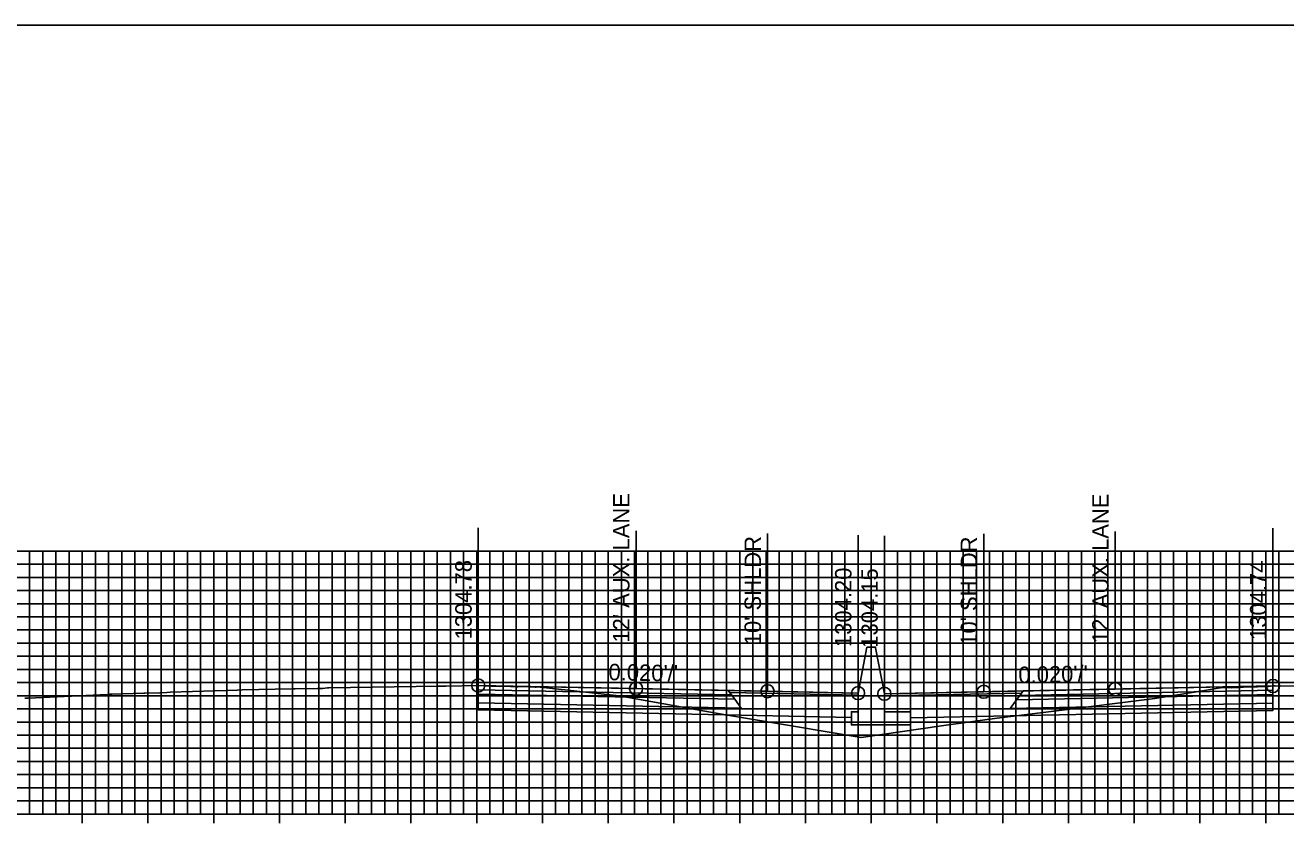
# Model space of a CAD drawing. Extents: x 674939 to 678919, y 750652 to 765176.
# Drawn here: x 678674.2 to 678770.1, y 754071.5 to 754132.6 of the extents above; entities that cross this region are included whole.
import ezdxf

# ---------------------------------------------------------------- set-up
doc = ezdxf.new("R2010")
doc.units = 0
for name, color, linetype in [('Level 10', 7, 'Continuous'), ('Level 17', 7, 'Continuous'), ('Level 18', 7, 'Continuous'), ('Level 19', 7, 'Continuous'), ('Level 20', 7, 'Continuous'), ('Level 22', 7, 'Continuous'), ('Level 23', 7, 'Continuous'), ('Level 4', 7, 'Continuous'), ('Level 8', 7, 'Continuous')]:
    doc.layers.add(name, color=color, linetype=linetype)

msp = doc.modelspace()

# ---------------------------------------------------------------- linework, layer by layer
at = {"layer": 'Level 10'}
msp.add_lwpolyline([(678674.16, 754081.354), (678674.226, 754081.365), (678674.241, 754081.368), (678674.429, 754081.376), (678680.454, 754081.652), (678680.63, 754081.66), (678680.771, 754081.664), (678683.218, 754081.741), (678683.3, 754081.742), (678684.429, 754081.765), (678684.46, 754081.768), (678684.955, 754081.807), (678684.971, 754081.809), (678685.23, 754081.829), (678690.311, 754081.983), (678690.701, 754081.994), (678694.465, 754082.064), (678694.737, 754082.069), (678696.431, 754082.096), (678696.806, 754082.1), (678697.183, 754082.142), (678697.289, 754082.147), (678705.568, 754082.275), (678706.184, 754082.285), (678708.631, 754082.332), (678708.633, 754082.332), (678708.65, 754082.331), (678708.696, 754082.329), (678709.619, 754082.272), (678709.678, 754082.271), (678710.242, 754082.262), (678710.619, 754082.283), (678711.56, 754082.235), (678711.654, 754082.234), (678712.031, 754082.243), (678712.972, 754082.21), (678713.031, 754082.207), (678713.034, 754082.208), (678713.1, 754082.228), (678713.61, 754082.17), (678719.372, 754081.542), (678725.872, 754080.384), (678727.766, 754080.054), (678730.193, 754079.647), (678737.761, 754078.367), (678743.886, 754079.266), (678747.916, 754079.81), (678752.422, 754080.379), (678760.096, 754081.337), (678763.89, 754081.954), (678765.065, 754082.149), (678765.106, 754082.141), (678765.616, 754082.173), (678765.895, 754082.163), (678766.498, 754082.185), (678767.196, 754082.218), (678767.476, 754082.21), (678767.898, 754082.222), (678768.736, 754082.257), (678768.886, 754082.266), (678769.088, 754082.293), (678769.165, 754082.303), (678769.257, 754082.308), (678772.472, 754082.252)], dxfattribs=at)
at = {"layer": 'Level 17'}
for points in [[(678738.203, 754085.254), (678737.533, 754081.754)], [(678738.863, 754085.202), (678738.863, 754085.254), (678738.203, 754085.254), (678738.203, 754085.254)], [(678738.863, 754085.202), (678739.533, 754081.702)], [(678737.533, 754081.754), (678737.533, 754080.327), (678737.033, 754080.327), (678737.033, 754079.327), (678741.533, 754079.327), (678741.533, 754080.327), (678739.533, 754080.327), (678739.533, 754081.702)]]:
    msp.add_lwpolyline(points, dxfattribs=at)
at = {"layer": 'Level 18'}
for points in [[(678737.533, 754081.754), (678730.65, 754081.891), (678720.65, 754082.091), (678708.65, 754082.331)], [(678769.088, 754082.293), (678757.088, 754082.053), (678747.088, 754081.853), (678739.533, 754081.702)]]:
    msp.add_lwpolyline(points, dxfattribs=at)
for points in [[(678708.65, 754082.331), (678708.65, 754082.001), (678727.9, 754081.616), (678727.65, 754081.951)], [(678727.65, 754081.951), (678737.533, 754081.754), (678737.537, 754081.596), (678727.769, 754081.791)], [(678749.969, 754081.753), (678739.533, 754081.544), (678739.533, 754081.702), (678750.088, 754081.913)], [(678769.088, 754082.293), (678769.088, 754081.963), (678749.838, 754081.578), (678750.088, 754081.913)]]:
    msp.add_lwpolyline(points, close=True, dxfattribs=at)
at = {"layer": 'Level 19'}
for points in [[(678708.65, 754082.001), (678708.65, 754081.671), (678728.15, 754081.281), (678727.9, 754081.616)], [(678769.088, 754081.963), (678769.088, 754081.633), (678749.588, 754081.243), (678749.838, 754081.578)], [(678708.65, 754081.671), (678708.65, 754081.011), (678728.65, 754080.611), (678728.15, 754081.281)], [(678769.088, 754081.633), (678769.088, 754080.973), (678749.088, 754080.573), (678749.588, 754081.243)]]:
    msp.add_lwpolyline(points, close=True, dxfattribs=at)
for points in [[(678708.65, 754081.011), (678708.65, 754080.471), (678728.65, 754080.071), (678737.033, 754079.904)], [(678769.088, 754080.973), (678769.088, 754080.433), (678749.088, 754080.033), (678741.533, 754079.882)]]:
    msp.add_lwpolyline(points, dxfattribs=at)
at = {"layer": 'Level 20'}
for p, q in [((678638.533, 754092.551), (678838.533, 754092.551)), ((678674.533, 754072.551), (678674.533, 754092.551)), ((678675.533, 754072.551), (678675.533, 754092.551)), ((678676.533, 754072.551), (678676.533, 754092.551)), ((678677.533, 754072.551), (678677.533, 754092.551)), ((678678.533, 754072.551), (678678.533, 754092.551)), ((678679.533, 754072.551), (678679.533, 754092.551)), ((678680.533, 754072.551), (678680.533, 754092.551)), ((678681.533, 754072.551), (678681.533, 754092.551)), ((678682.533, 754072.551), (678682.533, 754092.551)), ((678683.533, 754072.551), (678683.533, 754092.551)), ((678684.533, 754072.551), (678684.533, 754092.551)), ((678685.533, 754072.551), (678685.533, 754092.551)), ((678686.533, 754072.551), (678686.533, 754092.551)), ((678687.533, 754072.551), (678687.533, 754092.551)), ((678688.533, 754072.551), (678688.533, 754092.551)), ((678689.533, 754072.551), (678689.533, 754092.551)), ((678690.533, 754072.551), (678690.533, 754092.551)), ((678691.533, 754072.551), (678691.533, 754092.551)), ((678692.533, 754072.551), (678692.533, 754092.551)), ((678693.533, 754072.551), (678693.533, 754092.551)), ((678694.533, 754072.551), (678694.533, 754092.551)), ((678695.533, 754072.551), (678695.533, 754092.551)), ((678696.533, 754072.551), (678696.533, 754092.551)), ((678697.533, 754072.551), (678697.533, 754092.551)), ((678698.533, 754072.551), (678698.533, 754092.551)), ((678699.533, 754072.551), (678699.533, 754092.551)), ((678700.533, 754072.551), (678700.533, 754092.551)), ((678701.533, 754072.551), (678701.533, 754092.551)), ((678702.533, 754072.551), (678702.533, 754092.551)), ((678703.533, 754072.551), (678703.533, 754092.551)), ((678704.533, 754072.551), (678704.533, 754092.551)), ((678705.533, 754072.551), (678705.533, 754092.551)), ((678706.533, 754072.551), (678706.533, 754092.551)), ((678707.533, 754072.551), (678707.533, 754092.551)), ((678708.533, 754072.551), (678708.533, 754092.551)), ((678709.533, 754072.551), (678709.533, 754092.551)), ((678710.533, 754072.551), (678710.533, 754092.551)), ((678711.533, 754072.551), (678711.533, 754092.551)), ((678712.533, 754072.551), (678712.533, 754092.551)), ((678713.533, 754072.551), (678713.533, 754092.551)), ((678714.533, 754072.551), (678714.533, 754092.551)), ((678715.533, 754072.551), (678715.533, 754092.551)), ((678716.533, 754072.551), (678716.533, 754092.551)), ((678717.533, 754072.551), (678717.533, 754092.551)), ((678718.533, 754072.551), (678718.533, 754092.551)), ((678719.533, 754072.551), (678719.533, 754092.551)), ((678720.533, 754072.551), (678720.533, 754092.551)), ((678721.533, 754072.551), (678721.533, 754092.551)), ((678722.533, 754072.551), (678722.533, 754092.551)), ((678723.533, 754072.551), (678723.533, 754092.551)), ((678724.533, 754072.551), (678724.533, 754092.551)), ((678725.533, 754072.551), (678725.533, 754092.551)), ((678726.533, 754072.551), (678726.533, 754092.551)), ((678727.533, 754072.551), (678727.533, 754092.551)), ((678728.533, 754072.551), (678728.533, 754092.551)), ((678729.533, 754072.551), (678729.533, 754092.551)), ((678730.533, 754072.551), (678730.533, 754092.551)), ((678731.533, 754072.551), (678731.533, 754092.551)), ((678732.533, 754072.551), (678732.533, 754092.551)), ((678733.533, 754072.551), (678733.533, 754092.551)), ((678734.533, 754072.551), (678734.533, 754092.551)), ((678735.533, 754072.551), (678735.533, 754092.551)), ((678736.533, 754072.551), (678736.533, 754092.551)), ((678737.533, 754072.551), (678737.533, 754092.551)), ((678738.533, 754072.551), (678738.533, 754092.551)), ((678739.533, 754072.551), (678739.533, 754092.551)), ((678740.533, 754072.551), (678740.533, 754092.551)), ((678741.533, 754072.551), (678741.533, 754092.551)), ((678742.533, 754072.551), (678742.533, 754092.551)), ((678743.533, 754072.551), (678743.533, 754092.551)), ((678744.533, 754072.551), (678744.533, 754092.551)), ((678745.533, 754072.551), (678745.533, 754092.551)), ((678746.533, 754072.551), (678746.533, 754092.551)), ((678747.533, 754072.551), (678747.533, 754092.551)), ((678748.533, 754072.551), (678748.533, 754092.551)), ((678749.533, 754072.551), (678749.533, 754092.551)), ((678750.533, 754072.551), (678750.533, 754092.551)), ((678751.533, 754072.551), (678751.533, 754092.551)), ((678752.533, 754072.551), (678752.533, 754092.551)), ((678753.533, 754072.551), (678753.533, 754092.551)), ((678754.533, 754072.551), (678754.533, 754092.551)), ((678755.533, 754072.551), (678755.533, 754092.551)), ((678756.533, 754072.551), (678756.533, 754092.551)), ((678757.533, 754072.551), (678757.533, 754092.551)), ((678758.533, 754072.551), (678758.533, 754092.551)), ((678759.533, 754072.551), (678759.533, 754092.551)), ((678760.533, 754072.551), (678760.533, 754092.551)), ((678761.533, 754072.551), (678761.533, 754092.551)), ((678762.533, 754072.551), (678762.533, 754092.551)), ((678763.533, 754072.551), (678763.533, 754092.551)), ((678764.533, 754072.551), (678764.533, 754092.551)), ((678765.533, 754072.551), (678765.533, 754092.551)), ((678766.533, 754072.551), (678766.533, 754092.551)), ((678767.533, 754072.551), (678767.533, 754092.551)), ((678768.533, 754072.551), (678768.533, 754092.551)), ((678769.533, 754072.551), (678769.533, 754092.551)), ((678638.533, 754091.551), (678838.533, 754091.551)), ((678638.533, 754090.551), (678838.533, 754090.551)), ((678638.533, 754089.551), (678838.533, 754089.551)), ((678638.533, 754088.551), (678838.533, 754088.551)), ((678638.533, 754087.551), (678838.533, 754087.551)), ((678638.533, 754086.551), (678838.533, 754086.551)), ((678638.533, 754085.551), (678838.533, 754085.551)), ((678638.533, 754084.551), (678838.533, 754084.551)), ((678638.533, 754083.551), (678838.533, 754083.551)), ((678638.533, 754082.551), (678838.533, 754082.551)), ((678638.533, 754081.551), (678838.533, 754081.551)), ((678638.533, 754080.551), (678838.533, 754080.551)), ((678638.533, 754079.551), (678838.533, 754079.551)), ((678638.533, 754078.551), (678838.533, 754078.551)), ((678638.533, 754077.551), (678838.533, 754077.551)), ((678638.533, 754076.551), (678838.533, 754076.551)), ((678638.533, 754075.551), (678838.533, 754075.551)), ((678638.533, 754074.551), (678838.533, 754074.551)), ((678638.533, 754073.551), (678838.533, 754073.551)), ((678638.533, 754072.551), (678838.533, 754072.551))]:
    msp.add_line(p, q, dxfattribs=at)
at = {"layer": 'Level 23'}
for p, q in [((678708.65, 754082.331), (678708.65, 754094.331)), ((678769.088, 754082.293), (678769.088, 754094.293)), ((678720.65, 754082.091), (678720.65, 754094.091)), ((678730.65, 754081.891), (678730.65, 754093.891)), ((678737.533, 754081.754), (678737.533, 754093.754)), ((678739.533, 754081.702), (678739.533, 754093.702)), ((678747.088, 754081.853), (678747.088, 754093.853)), ((678757.088, 754082.053), (678757.088, 754094.053))]:
    msp.add_line(p, q, dxfattribs=at)
at = {"layer": 'Level 4'}
msp.add_lwpolyline([(678578.533, 753912.551), (678918.533, 753912.551), (678918.533, 754132.551), (678578.533, 754132.551)], close=True, dxfattribs=at)
for centre in [(678708.65, 754082.331), (678769.088, 754082.293), (678720.65, 754082.091), (678730.65, 754081.891), (678737.533, 754081.754), (678739.533, 754081.702), (678747.088, 754081.853), (678757.088, 754082.053)]:
    msp.add_circle(centre, 0.5, dxfattribs=at)
at = {"layer": 'Level 8'}
for p, q in [((678678.533, 754071.851), (678678.533, 754073.251)), ((678683.533, 754071.851), (678683.533, 754073.251)), ((678688.533, 754071.851), (678688.533, 754073.251)), ((678693.533, 754071.851), (678693.533, 754073.251)), ((678698.533, 754071.851), (678698.533, 754073.251)), ((678703.533, 754071.851), (678703.533, 754073.251)), ((678708.533, 754071.851), (678708.533, 754073.251)), ((678713.533, 754071.851), (678713.533, 754073.251)), ((678718.533, 754071.851), (678718.533, 754073.251)), ((678723.533, 754071.851), (678723.533, 754073.251)), ((678728.533, 754071.851), (678728.533, 754073.251)), ((678733.533, 754071.851), (678733.533, 754073.251)), ((678738.533, 754071.851), (678738.533, 754073.251)), ((678743.533, 754071.851), (678743.533, 754073.251)), ((678748.533, 754071.851), (678748.533, 754073.251)), ((678753.533, 754071.851), (678753.533, 754073.251)), ((678758.533, 754071.851), (678758.533, 754073.251)), ((678763.533, 754071.851), (678763.533, 754073.251)), ((678768.533, 754071.851), (678768.533, 754073.251)), ((678638.533, 754072.551), (678838.533, 754072.551))]:
    msp.add_line(p, q, dxfattribs=at)

# ---------------------------------------------------------------- texts
at = {"layer": 'Level 22'}
for rotation, p in [(358.85424, (678718.542, 754082.734)), (1.14576, (678749.737, 754082.506))]:
    msp.add_text("0.020'/'", height=1.25, rotation=rotation, dxfattribs=at).set_placement(p)
at = {"layer": 'Level 23'}
for s, p in [("12' AUX. LANE", (678720.15, 754085.591)), ("12' AUX. LANE", (678756.588, 754085.553)), ("10' SHLDR", (678730.15, 754085.391)), ("10' SHLDR", (678746.588, 754085.353)), ('1304.78', (678708.15, 754085.831)), ('1304.74', (678768.588, 754085.793)), ('1304.20', (678737.033, 754085.254)), ('1304.15', (678739.033, 754085.202))]:
    msp.add_text(s, height=1.25, rotation=90, dxfattribs=at).set_placement(p)

doc.saveas('drawing.dxf')
